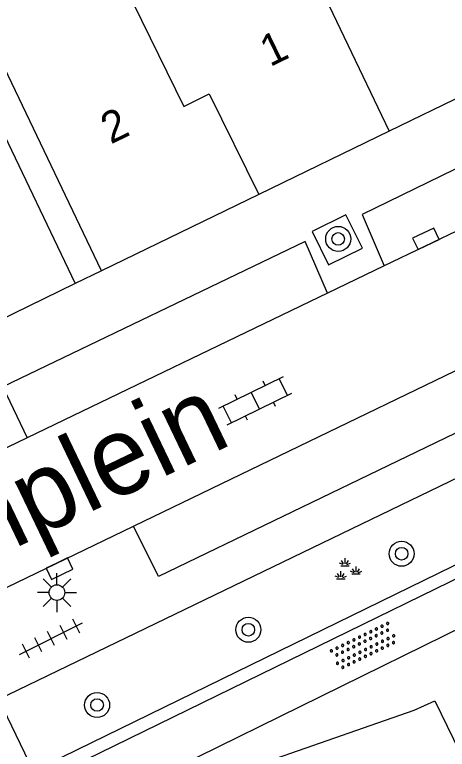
# Model space of a CAD drawing. Extents: x 132998 to 136004, y 396998 to 398512.
# Drawn here: x 134894.83 to 134908.65, y 397049.07 to 397072.53 of the extents above; entities that cross this region are included whole.
import ezdxf

# ---------------------------------------------------------------- set-up
doc = ezdxf.new("R2010")
doc.units = 0
for name, color, linetype in [('gg-anno-huisnummerreeks BGT', 7, 'Continuous'), ('gg-anno-openbare ruimte label', 7, 'Continuous'), ('gg-bbg-gedigitaliseerde bebouwing onder overbouw', 7, 'Continuous'), ('gg-bbg-hoofdgebouw', 7, 'Continuous'), ('gg-bbg-pand overbouw', 7, 'Continuous'), ('gg-bbg-tussenscheiding', 7, 'Continuous'), ('gg-knt-verharding', 7, 'Continuous'), ('gg-knt-verharding nz', 7, 'Continuous'), ('gt-grn-groengrens', 7, 'Continuous'), ('gt-symb-boom', 7, 'Continuous'), ('gt-symb-groenvak', 7, 'Continuous'), ('gt-symb-klinker verharding', 7, 'Continuous'), ('gt-symb-kolk', 7, 'Continuous'), ('gt-symb-lichtmast', 7, 'Continuous'), ('gt-symb-overige verharding', 7, 'Continuous'), ('gt-symb-tegel verharding', 7, 'Continuous')]:
    doc.layers.add(name, color=color, linetype=linetype)

# ---------------------------------------------------------------- blocks, each defined once
blk = doc.blocks.new('gt0-BOOM')
at = {"layer": 'gt-symb-boom'}
for radius in [0.4, 0.2]:
    blk.add_circle((0, 0), radius, dxfattribs=at)
blk = doc.blocks.new('gt0-OVH')
at = {"layer": 'gt-symb-overige verharding'}
for points in [[(-0.972, 0.298), (-0.967, 0.308), (-0.965, 0.319), (-0.966, 0.33), (-0.971, 0.34), (-0.978, 0.348), (-0.988, 0.353), (-0.999, 0.355), (-1.01, 0.354), (-1.02, 0.349), (-1.028, 0.342), (-1.033, 0.332), (-1.035, 0.321), (-1.034, 0.31), (-1.029, 0.3), (-1.022, 0.292), (-1.012, 0.287), (-1.001, 0.285), (-0.99, 0.286), (-0.98, 0.291)], [(-0.772, 0.298), (-0.767, 0.308), (-0.765, 0.319), (-0.766, 0.33), (-0.771, 0.34), (-0.778, 0.348), (-0.788, 0.353), (-0.799, 0.355), (-0.81, 0.354), (-0.82, 0.349), (-0.828, 0.342), (-0.833, 0.332), (-0.835, 0.321), (-0.834, 0.31), (-0.829, 0.3), (-0.822, 0.292), (-0.812, 0.287), (-0.801, 0.285), (-0.79, 0.286), (-0.78, 0.291)], [(-0.572, 0.298), (-0.567, 0.308), (-0.565, 0.319), (-0.566, 0.33), (-0.571, 0.34), (-0.578, 0.348), (-0.588, 0.353), (-0.599, 0.355), (-0.61, 0.354), (-0.62, 0.349), (-0.628, 0.342), (-0.633, 0.332), (-0.635, 0.321), (-0.634, 0.31), (-0.629, 0.3), (-0.622, 0.292), (-0.612, 0.287), (-0.601, 0.285), (-0.59, 0.286), (-0.58, 0.291)], [(-0.372, 0.298), (-0.367, 0.308), (-0.365, 0.319), (-0.366, 0.33), (-0.371, 0.34), (-0.378, 0.348), (-0.388, 0.353), (-0.399, 0.355), (-0.41, 0.354), (-0.42, 0.349), (-0.428, 0.342), (-0.433, 0.332), (-0.435, 0.321), (-0.434, 0.31), (-0.429, 0.3), (-0.422, 0.292), (-0.412, 0.287), (-0.401, 0.285), (-0.39, 0.286), (-0.38, 0.291)], [(-0.172, 0.298), (-0.167, 0.308), (-0.165, 0.319), (-0.166, 0.33), (-0.171, 0.34), (-0.178, 0.348), (-0.188, 0.353), (-0.199, 0.355), (-0.21, 0.354), (-0.22, 0.349), (-0.228, 0.342), (-0.233, 0.332), (-0.235, 0.321), (-0.234, 0.31), (-0.229, 0.3), (-0.222, 0.292), (-0.212, 0.287), (-0.201, 0.285), (-0.19, 0.286), (-0.18, 0.291)], [(0.028, 0.298), (0.033, 0.308), (0.035, 0.319), (0.034, 0.33), (0.029, 0.34), (0.022, 0.348), (0.012, 0.353), (0.001, 0.355), (-0.01, 0.354), (-0.02, 0.349), (-0.028, 0.342), (-0.033, 0.332), (-0.035, 0.321), (-0.034, 0.31), (-0.029, 0.3), (-0.022, 0.292), (-0.012, 0.287), (-0.001, 0.285), (0.01, 0.286), (0.02, 0.291)], [(0.228, 0.298), (0.233, 0.308), (0.235, 0.319), (0.234, 0.33), (0.229, 0.34), (0.222, 0.348), (0.212, 0.353), (0.201, 0.355), (0.19, 0.354), (0.18, 0.349), (0.172, 0.342), (0.167, 0.332), (0.165, 0.321), (0.166, 0.31), (0.171, 0.3), (0.178, 0.292), (0.188, 0.287), (0.199, 0.285), (0.21, 0.286), (0.22, 0.291)], [(0.428, 0.298), (0.433, 0.308), (0.435, 0.319), (0.434, 0.33), (0.429, 0.34), (0.422, 0.348), (0.412, 0.353), (0.401, 0.355), (0.39, 0.354), (0.38, 0.349), (0.372, 0.342), (0.367, 0.332), (0.365, 0.321), (0.366, 0.31), (0.371, 0.3), (0.378, 0.292), (0.388, 0.287), (0.399, 0.285), (0.41, 0.286), (0.42, 0.291)], [(0.628, 0.298), (0.633, 0.308), (0.635, 0.319), (0.634, 0.33), (0.629, 0.34), (0.622, 0.348), (0.612, 0.353), (0.601, 0.355), (0.59, 0.354), (0.58, 0.349), (0.572, 0.342), (0.567, 0.332), (0.565, 0.321), (0.566, 0.31), (0.571, 0.3), (0.578, 0.292), (0.588, 0.287), (0.599, 0.285), (0.61, 0.286), (0.62, 0.291)], [(0.828, 0.298), (0.833, 0.308), (0.835, 0.319), (0.834, 0.33), (0.829, 0.34), (0.822, 0.348), (0.812, 0.353), (0.801, 0.355), (0.79, 0.354), (0.78, 0.349), (0.772, 0.342), (0.767, 0.332), (0.765, 0.321), (0.766, 0.31), (0.771, 0.3), (0.778, 0.292), (0.788, 0.287), (0.799, 0.285), (0.81, 0.286), (0.82, 0.291)], [(1.028, 0.298), (1.033, 0.308), (1.035, 0.319), (1.034, 0.33), (1.029, 0.34), (1.022, 0.348), (1.012, 0.353), (1.001, 0.355), (0.99, 0.354), (0.98, 0.349), (0.972, 0.342), (0.967, 0.332), (0.965, 0.321), (0.966, 0.31), (0.971, 0.3), (0.978, 0.292), (0.988, 0.287), (0.999, 0.285), (1.01, 0.286), (1.02, 0.291)], [(-0.872, 0.106), (-0.867, 0.116), (-0.865, 0.126), (-0.866, 0.137), (-0.871, 0.147), (-0.878, 0.156), (-0.888, 0.161), (-0.899, 0.163), (-0.91, 0.162), (-0.92, 0.157), (-0.928, 0.15), (-0.933, 0.14), (-0.935, 0.129), (-0.934, 0.118), (-0.929, 0.108), (-0.922, 0.1), (-0.912, 0.095), (-0.901, 0.092), (-0.89, 0.094), (-0.88, 0.098)], [(-0.672, 0.106), (-0.667, 0.116), (-0.665, 0.126), (-0.666, 0.137), (-0.671, 0.147), (-0.678, 0.156), (-0.688, 0.161), (-0.699, 0.163), (-0.71, 0.162), (-0.72, 0.157), (-0.728, 0.15), (-0.733, 0.14), (-0.735, 0.129), (-0.734, 0.118), (-0.729, 0.108), (-0.722, 0.1), (-0.712, 0.095), (-0.701, 0.092), (-0.69, 0.094), (-0.68, 0.098)], [(-0.472, 0.106), (-0.467, 0.116), (-0.465, 0.126), (-0.466, 0.137), (-0.471, 0.147), (-0.478, 0.156), (-0.488, 0.161), (-0.499, 0.163), (-0.51, 0.162), (-0.52, 0.157), (-0.528, 0.15), (-0.533, 0.14), (-0.535, 0.129), (-0.534, 0.118), (-0.529, 0.108), (-0.522, 0.1), (-0.512, 0.095), (-0.501, 0.092), (-0.49, 0.094), (-0.48, 0.098)], [(-0.272, 0.106), (-0.267, 0.116), (-0.265, 0.126), (-0.266, 0.137), (-0.271, 0.147), (-0.278, 0.156), (-0.288, 0.161), (-0.299, 0.163), (-0.31, 0.162), (-0.32, 0.157), (-0.328, 0.15), (-0.333, 0.14), (-0.335, 0.129), (-0.334, 0.118), (-0.329, 0.108), (-0.322, 0.1), (-0.312, 0.095), (-0.301, 0.092), (-0.29, 0.094), (-0.28, 0.098)], [(-0.072, 0.106), (-0.067, 0.116), (-0.065, 0.126), (-0.066, 0.137), (-0.071, 0.147), (-0.078, 0.156), (-0.088, 0.161), (-0.099, 0.163), (-0.11, 0.162), (-0.12, 0.157), (-0.128, 0.15), (-0.133, 0.14), (-0.135, 0.129), (-0.134, 0.118), (-0.129, 0.108), (-0.122, 0.1), (-0.112, 0.095), (-0.101, 0.092), (-0.09, 0.094), (-0.08, 0.098)], [(0.128, 0.106), (0.133, 0.116), (0.135, 0.126), (0.134, 0.137), (0.129, 0.147), (0.122, 0.156), (0.112, 0.161), (0.101, 0.163), (0.09, 0.162), (0.08, 0.157), (0.072, 0.15), (0.067, 0.14), (0.065, 0.129), (0.066, 0.118), (0.071, 0.108), (0.078, 0.1), (0.088, 0.095), (0.099, 0.092), (0.11, 0.094), (0.12, 0.098)], [(0.328, 0.106), (0.333, 0.116), (0.335, 0.126), (0.334, 0.137), (0.329, 0.147), (0.322, 0.156), (0.312, 0.161), (0.301, 0.163), (0.29, 0.162), (0.28, 0.157), (0.272, 0.15), (0.267, 0.14), (0.265, 0.129), (0.266, 0.118), (0.271, 0.108), (0.278, 0.1), (0.288, 0.095), (0.299, 0.092), (0.31, 0.094), (0.32, 0.098)], [(0.528, 0.106), (0.533, 0.116), (0.535, 0.126), (0.534, 0.137), (0.529, 0.147), (0.522, 0.156), (0.512, 0.161), (0.501, 0.163), (0.49, 0.162), (0.48, 0.157), (0.472, 0.15), (0.467, 0.14), (0.465, 0.129), (0.466, 0.118), (0.471, 0.108), (0.478, 0.1), (0.488, 0.095), (0.499, 0.092), (0.51, 0.094), (0.52, 0.098)], [(0.728, 0.106), (0.733, 0.116), (0.735, 0.126), (0.734, 0.137), (0.729, 0.147), (0.722, 0.156), (0.712, 0.161), (0.701, 0.163), (0.69, 0.162), (0.68, 0.157), (0.672, 0.15), (0.667, 0.14), (0.665, 0.129), (0.666, 0.118), (0.671, 0.108), (0.678, 0.1), (0.688, 0.095), (0.699, 0.092), (0.71, 0.094), (0.72, 0.098)], [(0.928, 0.106), (0.933, 0.116), (0.935, 0.126), (0.934, 0.137), (0.929, 0.147), (0.922, 0.156), (0.912, 0.161), (0.901, 0.163), (0.89, 0.162), (0.88, 0.157), (0.872, 0.15), (0.867, 0.14), (0.865, 0.129), (0.866, 0.118), (0.871, 0.108), (0.878, 0.1), (0.888, 0.095), (0.899, 0.092), (0.91, 0.094), (0.92, 0.098)], [(-0.972, -0.142), (-0.967, -0.132), (-0.965, -0.121), (-0.966, -0.11), (-0.971, -0.1), (-0.978, -0.092), (-0.988, -0.087), (-0.999, -0.085), (-1.01, -0.086), (-1.02, -0.091), (-1.028, -0.098), (-1.033, -0.108), (-1.035, -0.119), (-1.034, -0.13), (-1.029, -0.14), (-1.022, -0.148), (-1.012, -0.153), (-1.001, -0.155), (-0.99, -0.154), (-0.98, -0.149)], [(-0.772, -0.142), (-0.767, -0.132), (-0.765, -0.121), (-0.766, -0.11), (-0.771, -0.1), (-0.778, -0.092), (-0.788, -0.087), (-0.799, -0.085), (-0.81, -0.086), (-0.82, -0.091), (-0.828, -0.098), (-0.833, -0.108), (-0.835, -0.119), (-0.834, -0.13), (-0.829, -0.14), (-0.822, -0.148), (-0.812, -0.153), (-0.801, -0.155), (-0.79, -0.154), (-0.78, -0.149)], [(-0.572, -0.142), (-0.567, -0.132), (-0.565, -0.121), (-0.566, -0.11), (-0.571, -0.1), (-0.578, -0.092), (-0.588, -0.087), (-0.599, -0.085), (-0.61, -0.086), (-0.62, -0.091), (-0.628, -0.098), (-0.633, -0.108), (-0.635, -0.119), (-0.634, -0.13), (-0.629, -0.14), (-0.622, -0.148), (-0.612, -0.153), (-0.601, -0.155), (-0.59, -0.154), (-0.58, -0.149)], [(-0.372, -0.142), (-0.367, -0.132), (-0.365, -0.121), (-0.366, -0.11), (-0.371, -0.1), (-0.378, -0.092), (-0.388, -0.087), (-0.399, -0.085), (-0.41, -0.086), (-0.42, -0.091), (-0.428, -0.098), (-0.433, -0.108), (-0.435, -0.119), (-0.434, -0.13), (-0.429, -0.14), (-0.422, -0.148), (-0.412, -0.153), (-0.401, -0.155), (-0.39, -0.154), (-0.38, -0.149)], [(-0.172, -0.142), (-0.167, -0.132), (-0.165, -0.121), (-0.166, -0.11), (-0.171, -0.1), (-0.178, -0.092), (-0.188, -0.087), (-0.199, -0.085), (-0.21, -0.086), (-0.22, -0.091), (-0.228, -0.098), (-0.233, -0.108), (-0.235, -0.119), (-0.234, -0.13), (-0.229, -0.14), (-0.222, -0.148), (-0.212, -0.153), (-0.201, -0.155), (-0.19, -0.154), (-0.18, -0.149)], [(0.028, -0.142), (0.033, -0.132), (0.035, -0.121), (0.034, -0.11), (0.029, -0.1), (0.022, -0.092), (0.012, -0.087), (0.001, -0.085), (-0.01, -0.086), (-0.02, -0.091), (-0.028, -0.098), (-0.033, -0.108), (-0.035, -0.119), (-0.034, -0.13), (-0.029, -0.14), (-0.022, -0.148), (-0.012, -0.153), (-0.001, -0.155), (0.01, -0.154), (0.02, -0.149)], [(0.228, -0.142), (0.233, -0.132), (0.235, -0.121), (0.234, -0.11), (0.229, -0.1), (0.222, -0.092), (0.212, -0.087), (0.201, -0.085), (0.19, -0.086), (0.18, -0.091), (0.172, -0.098), (0.167, -0.108), (0.165, -0.119), (0.166, -0.13), (0.171, -0.14), (0.178, -0.148), (0.188, -0.153), (0.199, -0.155), (0.21, -0.154), (0.22, -0.149)], [(0.428, -0.142), (0.433, -0.132), (0.435, -0.121), (0.434, -0.11), (0.429, -0.1), (0.422, -0.092), (0.412, -0.087), (0.401, -0.085), (0.39, -0.086), (0.38, -0.091), (0.372, -0.098), (0.367, -0.108), (0.365, -0.119), (0.366, -0.13), (0.371, -0.14), (0.378, -0.148), (0.388, -0.153), (0.399, -0.155), (0.41, -0.154), (0.42, -0.149)], [(0.628, -0.142), (0.633, -0.132), (0.635, -0.121), (0.634, -0.11), (0.629, -0.1), (0.622, -0.092), (0.612, -0.087), (0.601, -0.085), (0.59, -0.086), (0.58, -0.091), (0.572, -0.098), (0.567, -0.108), (0.565, -0.119), (0.566, -0.13), (0.571, -0.14), (0.578, -0.148), (0.588, -0.153), (0.599, -0.155), (0.61, -0.154), (0.62, -0.149)], [(0.828, -0.142), (0.833, -0.132), (0.835, -0.121), (0.834, -0.11), (0.829, -0.1), (0.822, -0.092), (0.812, -0.087), (0.801, -0.085), (0.79, -0.086), (0.78, -0.091), (0.772, -0.098), (0.767, -0.108), (0.765, -0.119), (0.766, -0.13), (0.771, -0.14), (0.778, -0.148), (0.788, -0.153), (0.799, -0.155), (0.81, -0.154), (0.82, -0.149)], [(1.028, -0.142), (1.033, -0.132), (1.035, -0.121), (1.034, -0.11), (1.029, -0.1), (1.022, -0.092), (1.012, -0.087), (1.001, -0.085), (0.99, -0.086), (0.98, -0.091), (0.972, -0.098), (0.967, -0.108), (0.965, -0.119), (0.966, -0.13), (0.971, -0.14), (0.978, -0.148), (0.988, -0.153), (0.999, -0.155), (1.01, -0.154), (1.02, -0.149)], [(-0.872, -0.334), (-0.867, -0.324), (-0.865, -0.314), (-0.866, -0.303), (-0.871, -0.293), (-0.878, -0.284), (-0.888, -0.279), (-0.899, -0.277), (-0.91, -0.278), (-0.92, -0.283), (-0.928, -0.29), (-0.933, -0.3), (-0.935, -0.311), (-0.934, -0.322), (-0.929, -0.332), (-0.922, -0.34), (-0.912, -0.345), (-0.901, -0.348), (-0.89, -0.346), (-0.88, -0.342)], [(-0.672, -0.334), (-0.667, -0.324), (-0.665, -0.314), (-0.666, -0.303), (-0.671, -0.293), (-0.678, -0.284), (-0.688, -0.279), (-0.699, -0.277), (-0.71, -0.278), (-0.72, -0.283), (-0.728, -0.29), (-0.733, -0.3), (-0.735, -0.311), (-0.734, -0.322), (-0.729, -0.332), (-0.722, -0.34), (-0.712, -0.345), (-0.701, -0.348), (-0.69, -0.346), (-0.68, -0.342)], [(-0.472, -0.334), (-0.467, -0.324), (-0.465, -0.314), (-0.466, -0.303), (-0.471, -0.293), (-0.478, -0.284), (-0.488, -0.279), (-0.499, -0.277), (-0.51, -0.278), (-0.52, -0.283), (-0.528, -0.29), (-0.533, -0.3), (-0.535, -0.311), (-0.534, -0.322), (-0.529, -0.332), (-0.522, -0.34), (-0.512, -0.345), (-0.501, -0.348), (-0.49, -0.346), (-0.48, -0.342)], [(-0.272, -0.334), (-0.267, -0.324), (-0.265, -0.314), (-0.266, -0.303), (-0.271, -0.293), (-0.278, -0.284), (-0.288, -0.279), (-0.299, -0.277), (-0.31, -0.278), (-0.32, -0.283), (-0.328, -0.29), (-0.333, -0.3), (-0.335, -0.311), (-0.334, -0.322), (-0.329, -0.332), (-0.322, -0.34), (-0.312, -0.345), (-0.301, -0.348), (-0.29, -0.346), (-0.28, -0.342)], [(-0.072, -0.334), (-0.067, -0.324), (-0.065, -0.314), (-0.066, -0.303), (-0.071, -0.293), (-0.078, -0.284), (-0.088, -0.279), (-0.099, -0.277), (-0.11, -0.278), (-0.12, -0.283), (-0.128, -0.29), (-0.133, -0.3), (-0.135, -0.311), (-0.134, -0.322), (-0.129, -0.332), (-0.122, -0.34), (-0.112, -0.345), (-0.101, -0.348), (-0.09, -0.346), (-0.08, -0.342)], [(0.128, -0.334), (0.133, -0.324), (0.135, -0.314), (0.134, -0.303), (0.129, -0.293), (0.122, -0.284), (0.112, -0.279), (0.101, -0.277), (0.09, -0.278), (0.08, -0.283), (0.072, -0.29), (0.067, -0.3), (0.065, -0.311), (0.066, -0.322), (0.071, -0.332), (0.078, -0.34), (0.088, -0.345), (0.099, -0.348), (0.11, -0.346), (0.12, -0.342)], [(0.328, -0.334), (0.333, -0.324), (0.335, -0.314), (0.334, -0.303), (0.329, -0.293), (0.322, -0.284), (0.312, -0.279), (0.301, -0.277), (0.29, -0.278), (0.28, -0.283), (0.272, -0.29), (0.267, -0.3), (0.265, -0.311), (0.266, -0.322), (0.271, -0.332), (0.278, -0.34), (0.288, -0.345), (0.299, -0.348), (0.31, -0.346), (0.32, -0.342)], [(0.528, -0.334), (0.533, -0.324), (0.535, -0.314), (0.534, -0.303), (0.529, -0.293), (0.522, -0.284), (0.512, -0.279), (0.501, -0.277), (0.49, -0.278), (0.48, -0.283), (0.472, -0.29), (0.467, -0.3), (0.465, -0.311), (0.466, -0.322), (0.471, -0.332), (0.478, -0.34), (0.488, -0.345), (0.499, -0.348), (0.51, -0.346), (0.52, -0.342)], [(0.728, -0.334), (0.733, -0.324), (0.735, -0.314), (0.734, -0.303), (0.729, -0.293), (0.722, -0.284), (0.712, -0.279), (0.701, -0.277), (0.69, -0.278), (0.68, -0.283), (0.672, -0.29), (0.667, -0.3), (0.665, -0.311), (0.666, -0.322), (0.671, -0.332), (0.678, -0.34), (0.688, -0.345), (0.699, -0.348), (0.71, -0.346), (0.72, -0.342)], [(0.928, -0.334), (0.933, -0.324), (0.935, -0.314), (0.934, -0.303), (0.929, -0.293), (0.922, -0.284), (0.912, -0.279), (0.901, -0.277), (0.89, -0.278), (0.88, -0.283), (0.872, -0.29), (0.867, -0.3), (0.865, -0.311), (0.866, -0.322), (0.871, -0.332), (0.878, -0.34), (0.888, -0.345), (0.899, -0.348), (0.91, -0.346), (0.92, -0.342)]]:
    blk.add_lwpolyline(points, close=True, dxfattribs=at)
blk = doc.blocks.new('gt0-LMAST')
at = {"layer": 'gt-symb-lichtmast'}
for p, q in [((-0.005, 0.246), (-0.005, 0.621)), ((-0.182, 0.173), (-0.447, 0.438)), ((0.172, 0.173), (0.437, 0.438)), ((-0.255, -0.004), (-0.63, -0.004)), ((-0.182, -0.181), (-0.447, -0.446)), ((0.437, -0.446), (0.172, -0.181)), ((0.245, -0.004), (0.62, -0.004)), ((-0.005, -0.254), (-0.005, -0.629))]:
    blk.add_line(p, q, dxfattribs=at)
blk.add_circle((-0.005, -0.004), 0.25, dxfattribs=at)
blk = doc.blocks.new('gt0-GRVAK')
at = {"layer": 'gt-symb-groenvak'}
for p, q in [((-0.11, 0.189), (-0.228, 0.24)), ((-0.091, 0.211), (-0.156, 0.322)), ((-0.047, 0.214), (-0.047, 0.393)), ((-0.004, 0.211), (0.061, 0.322)), ((0.015, 0.189), (0.133, 0.24)), ((-0.182, 0.153), (0.088, 0.153)), ((0.262, -0.052), (0.197, 0.059)), ((0.305, -0.049), (0.305, 0.13)), ((0.349, -0.052), (0.414, 0.059)), ((-0.245, -0.228), (-0.363, -0.177)), ((-0.226, -0.206), (-0.291, -0.095)), ((-0.183, -0.203), (-0.183, -0.024)), ((-0.139, -0.206), (-0.074, -0.095)), ((-0.12, -0.228), (-0.002, -0.177)), ((0.243, -0.074), (0.125, -0.023)), ((0.17, -0.11), (0.441, -0.11)), ((0.368, -0.074), (0.486, -0.023)), ((-0.318, -0.264), (-0.047, -0.264))]:
    blk.add_line(p, q, dxfattribs=at)
blk = doc.blocks.new('gt0-KL1')
at = {"layer": 'gt-symb-klinker verharding'}
for p, q in [((-1.15, 0.3), (1.15, 0.3)), ((-1, -0.3), (-1, 0.3)), ((-0.5, 0.3), (-0.5, 0.45)), ((0, -0.3), (0, 0.3)), ((0.5, 0.3), (0.5, 0.45)), ((1, -0.3), (1, 0.3)), ((-1.15, -0.3), (1.15, -0.3)), ((-0.5, -0.45), (-0.5, -0.3)), ((0.5, -0.45), (0.5, -0.3))]:
    blk.add_line(p, q, dxfattribs=at)
blk = doc.blocks.new('gt0-KOLK')
at = {"layer": 'gt-symb-kolk'}
blk.add_lwpolyline([(0, 0), (0.375, 0), (0.375, 0.4), (-0.375, 0.4), (-0.375, 0), (0, 0)], dxfattribs=at)
blk = doc.blocks.new('gt0-TEG1')
at = {"layer": 'gt-symb-tegel verharding'}
for p, q in [((-0.9, -0.25), (-0.9, 0.25)), ((-0.45, -0.25), (-0.45, 0.25)), ((0, -0.25), (0, 0.25)), ((0.45, -0.25), (0.45, 0.25)), ((0.9, -0.25), (0.9, 0.25)), ((-1.125, 0), (1.125, 0))]:
    blk.add_line(p, q, dxfattribs=at)

msp = doc.modelspace()

# ---------------------------------------------------------------- linework, layer by layer
at = {"layer": 'gg-bbg-gedigitaliseerde bebouwing onder overbouw'}
for p, q in [((134897.596, 397064.344), (134894.021, 397071.827)), ((134893.183, 397071.417), (134896.757, 397063.937))]:
    msp.add_line(p, q, dxfattribs=at)
at = {"layer": 'gg-bbg-hoofdgebouw'}
for p, q in [((134914.19, 397072.4), (134906.797, 397068.811)), ((134906.797, 397068.811), (134902.625, 397066.785)), ((134902.625, 397066.785), (134897.596, 397064.344)), ((134896.757, 397063.937), (134892.501, 397061.871))]:
    msp.add_line(p, q, dxfattribs=at)
at = {"layer": 'gg-bbg-pand overbouw'}
msp.add_line((134897.596, 397064.344), (134896.757, 397063.937), dxfattribs=at)
at = {"layer": 'gg-bbg-tussenscheiding'}
msp.add_line((134904.333, 397073.949), (134906.797, 397068.811), dxfattribs=at)
msp.add_lwpolyline([(134896.729, 397076.747), (134900.232, 397069.599), (134901.04, 397069.995), (134902.625, 397066.785)], dxfattribs=at)
at = {"layer": 'gg-knt-verharding'}
for p, q in [((134906.635, 397064.507), (134904.82, 397063.632)), ((134895.229, 397059.012), (134893.427, 397058.144)), ((134895.233, 397047.831), (134914.303, 397057.144)), ((134891.006, 397052.523), (134898.623, 397056.197)), ((134895.893, 397046.478), (134910.478, 397053.645))]:
    msp.add_line(p, q, dxfattribs=at)
for points in [[(134911.74, 397066.966), (134910.956, 397068.593), (134905.924, 397066.145), (134906.635, 397064.507)], [(134904.332, 397065.605), (134904.857, 397064.536), (134905.936, 397065.069), (134905.411, 397066.138), (134904.332, 397065.605)], [(134904.82, 397063.632), (134904.105, 397065.288), (134894.444, 397060.642), (134895.229, 397059.012)], [(134915.316, 397062.253), (134899.418, 397054.588), (134898.623, 397056.197)], [(134894.309, 397050.667), (134913.106, 397059.74), (134917.601, 397059.199)]]:
    msp.add_lwpolyline(points, dxfattribs=at)
at = {"layer": 'gg-knt-verharding nz'}
for p, q in [((134911.74, 397066.966), (134906.635, 397064.507)), ((134898.623, 397056.197), (134914.525, 397063.868)), ((134904.82, 397063.632), (134895.229, 397059.012))]:
    msp.add_line(p, q, dxfattribs=at)
at = {"layer": 'gt-grn-groengrens'}
for points in [[(134917.601, 397059.199), (134895.428, 397048.371), (134894.309, 397050.667)], [(134901.202, 397040.198), (134898.437, 397045.78), (134901.438, 397047.756), (134903.195, 397048.781), (134907.587, 397050.318), (134908.246, 397050.611), (134911.025, 397044.935)]]:
    msp.add_lwpolyline(points, dxfattribs=at)

# ---------------------------------------------------------------- block references
at = {"layer": 'gt-symb-boom'}
for p in [(134905.163, 397065.366), (134907.189, 397055.312), (134902.293, 397052.885), (134897.459, 397050.481)]:
    msp.add_blockref('gt0-BOOM', p, dxfattribs=at)
at = {"layer": 'gt-symb-groenvak'}
msp.add_blockref('gt0-GRVAK', (134905.428, 397054.776), dxfattribs=at)
at = {"layer": 'gt-symb-klinker verharding', "rotation": 26.103824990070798}
msp.add_blockref('gt0-KL1', (134902.516, 397060.2), dxfattribs=at)
at = {"layer": 'gt-symb-kolk'}
for p, rotation in [((134907.879, 397065.549), -154.4085758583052), ((134896.17, 397055.016), -154.4085758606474)]:
    msp.add_blockref('gt0-KOLK', p, dxfattribs=dict(at, rotation=rotation))
at = {"layer": 'gt-symb-lichtmast'}
msp.add_blockref('gt0-LMAST', (134896.18, 397054.075), dxfattribs=at)
at = {"layer": 'gt-symb-overige verharding', "rotation": 25.975714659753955}
msp.add_blockref('gt0-OVH', (134905.985, 397052.36), dxfattribs=at)
at = {"layer": 'gt-symb-tegel verharding', "rotation": 26.488178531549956}
msp.add_blockref('gt0-TEG1', (134895.988, 397052.601), dxfattribs=at)

# ---------------------------------------------------------------- texts
at = {"layer": 'gg-anno-huisnummerreeks BGT'}
for s, p in [('1', (134902.982, 397070.849)), ('2', (134897.895, 397068.379))]:
    msp.add_text(s, height=1, rotation=25.9, dxfattribs=at).set_placement(p)
at = {"layer": 'gg-anno-openbare ruimte label'}
msp.add_text('Rozenplein', height=2.5, rotation=25.6, dxfattribs=at).set_placement((134886.743, 397051.606))

doc.saveas('drawing.dxf')
